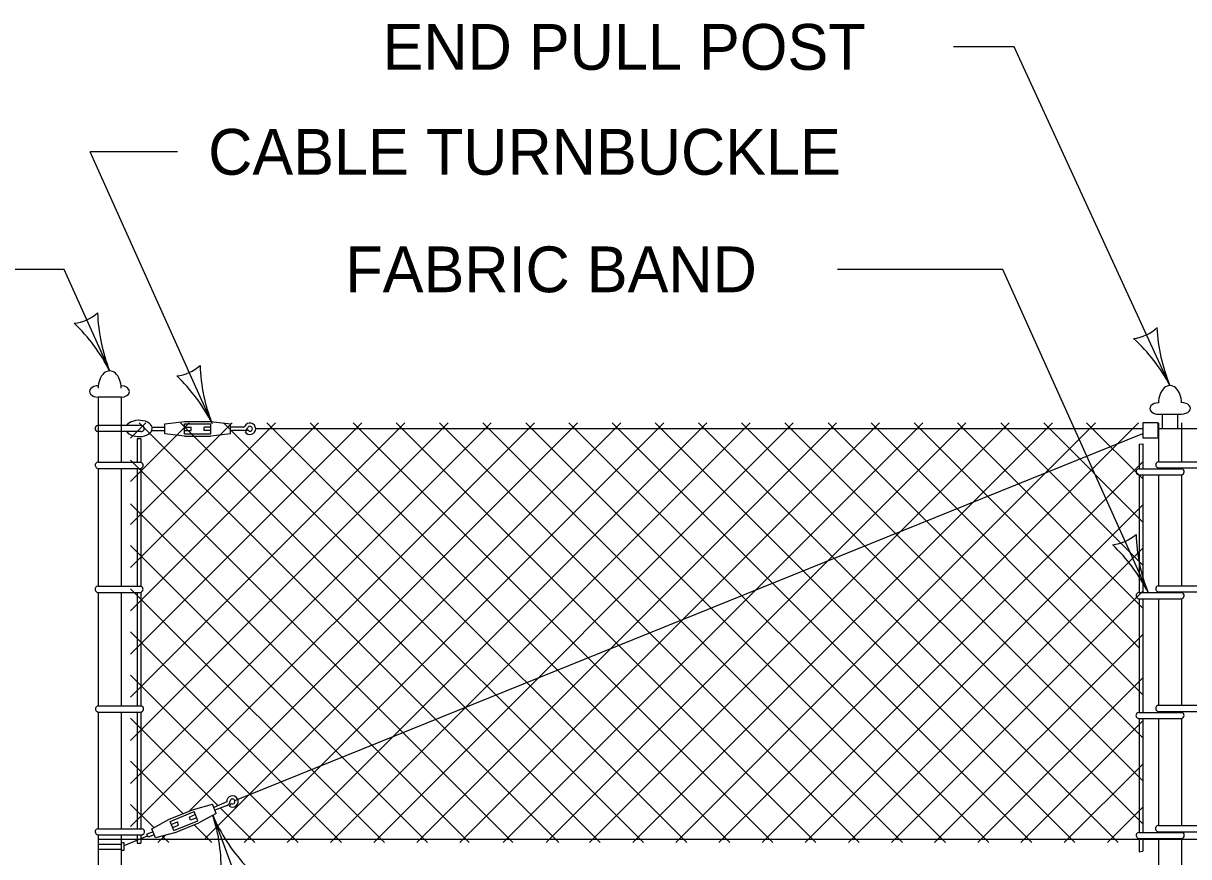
# Model space of a CAD drawing. Extents: x 49973.1 to 50021, y 49987.6 to 50015.4.
# Drawn here: x 50000.776 to 50002.303, y 49992.418 to 49993.51 of the extents above; entities that cross this region are included whole.
import ezdxf

# ---------------------------------------------------------------- set-up
doc = ezdxf.new("R2010")
doc.units = 0
for name, color, linetype in [('Level 1', 7, 'Continuous'), ('Level 2', 7, 'Continuous'), ('Level 3', 7, 'Continuous')]:
    doc.layers.add(name, color=color, linetype=linetype)

msp = doc.modelspace()

# ---------------------------------------------------------------- linework, layer by layer
at = {"layer": 'Level 1'}
for p, q in [((50000.9037, 49993.0204), (50000.8737, 49993.0204)), ((50000.8737, 49993.0204), (50000.8737, 49992.935)), ((50000.9037, 49993.0204), (50000.9037, 49992.935)), ((50000.9611, 49992.9853), (50000.9869, 49992.9885)), ((50000.9869, 49992.9885), (50001.0211, 49992.9885)), ((50001.0211, 49992.9885), (50001.0469, 49992.9853)), ((50002.2635, 49992.9979), (50002.2935, 49992.9982)), ((50002.2685, 49992.9792), (50002.2685, 49992.9979)), ((50002.2886, 49992.9792), (50002.2886, 49992.9977)), ((50002.2934, 49992.9867), (50002.2934, 49992.9357)), ((50000.9297, 49992.9833), (50000.8727, 49992.9833)), ((50000.9297, 49992.9752), (50000.8728, 49992.9752)), ((50000.9162, 49992.6837), (50001.2191, 49992.9866)), ((50000.9162, 49992.5139), (50001.3889, 49992.9866)), ((50000.9162, 49992.6271), (50001.2757, 49992.9866)), ((50000.9162, 49992.5705), (50001.3323, 49992.9866)), ((50000.9162, 49992.4575), (50001.4453, 49992.9866)), ((50000.9162, 49992.9099), (50000.9929, 49992.9866)), ((50000.9162, 49992.7969), (50001.1059, 49992.9866)), ((50000.9162, 49992.8535), (50001.0493, 49992.9866)), ((50000.9162, 49992.9665), (50000.9363, 49992.9866)), ((50000.9162, 49992.7403), (50001.1625, 49992.9866)), ((50000.9274, 49992.9866), (50001.4774, 49992.4366)), ((50000.9441, 49992.981), (50000.9611, 49992.981)), ((50000.9441, 49992.9767), (50000.9611, 49992.9767)), ((50000.9611, 49992.9724), (50000.9611, 49992.9853)), ((50000.9869, 49992.9692), (50000.9611, 49992.9724)), ((50000.9816, 49992.9866), (50001.5316, 49992.4366)), ((50000.9869, 49992.9853), (50001.0211, 49992.9853)), ((50000.9869, 49992.9724), (50000.9869, 49992.9853)), ((50000.9869, 49992.981), (50000.9954, 49992.981)), ((50000.9869, 49992.9767), (50000.9954, 49992.9767)), ((50000.9869, 49992.9724), (50001.0211, 49992.9724)), ((50000.9934, 49992.4781), (50001.5019, 49992.9866)), ((50000.9954, 49992.9767), (50000.9954, 49992.981)), ((50001.0126, 49992.9767), (50001.0126, 49992.981)), ((50001.0211, 49992.981), (50001.0126, 49992.981)), ((50001.0211, 49992.9767), (50001.0126, 49992.9767)), ((50001.0211, 49992.9724), (50001.0211, 49992.9853)), ((50001.0469, 49992.9724), (50001.0211, 49992.9692)), ((50001.0381, 49992.9866), (50001.1643, 49992.8604)), ((50001.0469, 49992.9724), (50001.0469, 49992.9853)), ((50001.064, 49992.981), (50001.0469, 49992.981)), ((50001.064, 49992.9767), (50001.0469, 49992.9767)), ((50001.0527, 49992.4917), (50002.2427, 49992.9725)), ((50001.0651, 49992.4366), (50001.6151, 49992.9866)), ((50001.0699, 49992.9772), (50001.0662, 49992.9751)), ((50001.0709, 49992.499), (50001.5585, 49992.9866)), ((50001.0801, 49992.9792), (50002.2427, 49992.9792)), ((50001.0948, 49992.9866), (50001.2188, 49992.8627)), ((50001.1215, 49992.4366), (50001.6715, 49992.9866)), ((50001.1514, 49992.9866), (50001.7014, 49992.4366)), ((50001.1781, 49992.4366), (50001.7281, 49992.9866)), ((50001.2079, 49992.9866), (50001.7579, 49992.4366)), ((50001.2347, 49992.4366), (50001.7847, 49992.9866)), ((50001.2643, 49992.9866), (50001.8143, 49992.4366)), ((50001.2913, 49992.4366), (50001.8413, 49992.9866)), ((50001.3209, 49992.9866), (50001.8709, 49992.4366)), ((50001.8977, 49992.9866), (50001.3477, 49992.4366)), ((50001.3776, 49992.9866), (50001.9277, 49992.4366)), ((50001.9543, 49992.9866), (50001.4043, 49992.4366)), ((50001.4342, 49992.9866), (50001.9843, 49992.4366)), ((50002.011, 49992.9866), (50001.4606, 49992.4366)), ((50001.4907, 49992.9866), (50002.041, 49992.4366)), ((50002.0675, 49992.9866), (50001.5175, 49992.4366)), ((50001.5473, 49992.9866), (50002.0973, 49992.4366)), ((50002.1243, 49992.9866), (50001.5743, 49992.4366)), ((50001.6037, 49992.9866), (50002.1537, 49992.4366)), ((50002.1807, 49992.9866), (50001.6307, 49992.4366)), ((50001.6605, 49992.9866), (50002.2105, 49992.4366)), ((50002.2373, 49992.9866), (50001.687, 49992.4366)), ((50001.717, 49992.9866), (50002.2428, 49992.4612)), ((50001.7737, 49992.9866), (50002.2428, 49992.5175)), ((50001.8303, 49992.9866), (50002.2428, 49992.5741)), ((50002.2428, 49992.6304), (50001.8867, 49992.9866)), ((50002.2378, 49992.692), (50001.9433, 49992.9866)), ((50002.2428, 49992.7436), (50001.9999, 49992.9866)), ((50002.2428, 49992.8), (50002.0565, 49992.9866)), ((50002.2428, 49992.8566), (50002.1129, 49992.9866)), ((50002.2427, 49992.9134), (50002.1689, 49992.9866)), ((50002.2633, 49992.9792), (50002.8201, 49992.9792)), ((50002.2634, 49992.9864), (50002.2634, 49992.9357)), ((50000.9247, 49992.9656), (50000.9247, 49992.935)), ((50000.9297, 49992.9656), (50000.9247, 49992.9656)), ((50000.9297, 49992.9656), (50000.9297, 49992.935)), ((50000.9869, 49992.9692), (50001.0211, 49992.9692)), ((50002.2378, 49992.9587), (50002.2428, 49992.9591)), ((50002.2378, 49992.9587), (50002.2378, 49992.9266)), ((50002.2428, 49992.9591), (50002.2428, 49992.9266)), ((50000.8736, 49992.935), (50000.9298, 49992.935)), ((50000.8736, 49992.9269), (50000.9296, 49992.9269)), ((50000.8737, 49992.9269), (50000.8737, 49992.7725)), ((50000.9037, 49992.9269), (50000.9037, 49992.7725)), ((50000.9162, 49992.9376), (50001.4172, 49992.4366)), ((50000.9247, 49992.9269), (50000.9247, 49992.7725)), ((50000.9297, 49992.9271), (50000.9297, 49992.7725)), ((50002.2428, 49992.9356), (50001.7437, 49992.4366)), ((50002.2379, 49992.9266), (50002.2941, 49992.9266)), ((50002.2637, 49992.9357), (50002.3199, 49992.9357)), ((50002.2637, 49992.9276), (50002.3197, 49992.9276)), ((50002.2378, 49992.9185), (50002.2378, 49992.7642)), ((50002.2379, 49992.9185), (50002.2939, 49992.9185)), ((50002.2428, 49992.9185), (50002.2428, 49992.7642)), ((50002.2634, 49992.9185), (50002.2634, 49992.7731)), ((50002.2934, 49992.9185), (50002.2934, 49992.7731)), ((50000.9162, 49992.8804), (50001.36, 49992.4366)), ((50002.2428, 49992.8791), (50001.8003, 49992.4366)), ((50001.1643, 49992.8604), (50001.5884, 49992.4366)), ((50001.2187, 49992.8626), (50001.645, 49992.4366)), ((50000.9162, 49992.8259), (50001.3054, 49992.4366)), ((50002.2428, 49992.8224), (50001.8569, 49992.4366)), ((50002.2635, 49992.7731), (50002.3197, 49992.7731)), ((50000.8734, 49992.7725), (50000.9296, 49992.7725)), ((50000.8734, 49992.7644), (50000.9294, 49992.7644)), ((50000.8737, 49992.7644), (50000.8737, 49992.649)), ((50000.9037, 49992.7644), (50000.9037, 49992.649)), ((50000.9162, 49992.7693), (50001.2489, 49992.4366)), ((50000.9247, 49992.7644), (50000.9247, 49992.641)), ((50000.9297, 49992.7644), (50000.9297, 49992.6488)), ((50002.2428, 49992.7659), (50001.9135, 49992.4366)), ((50002.2379, 49992.7642), (50002.2941, 49992.7642)), ((50002.2635, 49992.765), (50002.3195, 49992.765)), ((50002.2378, 49992.7561), (50002.2378, 49992.6072)), ((50002.2379, 49992.7561), (50002.2939, 49992.7561)), ((50002.2428, 49992.7561), (50002.2428, 49992.6072)), ((50002.2634, 49992.7561), (50002.2634, 49992.6165)), ((50002.2934, 49992.7561), (50002.2934, 49992.6165)), ((50000.9162, 49992.7127), (50001.1924, 49992.4366)), ((50002.2428, 49992.7095), (50001.9699, 49992.4366)), ((50000.9162, 49992.6561), (50000.9306, 49992.6417)), ((50002.2428, 49992.6527), (50002.0265, 49992.4366)), ((50000.8737, 49992.649), (50000.8737, 49992.6157)), ((50000.9037, 49992.649), (50000.9037, 49992.6157)), ((50000.9247, 49992.641), (50000.9247, 49992.6157)), ((50000.9297, 49992.6488), (50000.9297, 49992.6157)), ((50000.9306, 49992.6417), (50001.0727, 49992.4998)), ((50000.8737, 49992.6076), (50000.8737, 49992.4547)), ((50000.8739, 49992.6157), (50000.9302, 49992.6157)), ((50000.8743, 49992.6076), (50000.9288, 49992.6076)), ((50000.9037, 49992.6076), (50000.9037, 49992.4547)), ((50000.9247, 49992.6076), (50000.9247, 49992.4547)), ((50000.9297, 49992.6077), (50000.9297, 49992.4547)), ((50002.2377, 49992.6072), (50002.2939, 49992.6072)), ((50002.2635, 49992.6165), (50002.3197, 49992.6165)), ((50002.2635, 49992.6084), (50002.3195, 49992.6084)), ((50000.9162, 49992.5995), (50001.0306, 49992.4851)), ((50002.2428, 49992.5963), (50002.0831, 49992.4366)), ((50002.2377, 49992.5991), (50002.2937, 49992.5991)), ((50002.2378, 49992.5991), (50002.2378, 49992.4499)), ((50002.2428, 49992.5991), (50002.2428, 49992.4499)), ((50002.2634, 49992.5991), (50002.2634, 49992.4589)), ((50002.2934, 49992.5991), (50002.2934, 49992.4589)), ((50000.9162, 49992.5431), (50000.9847, 49992.4746)), ((50002.2428, 49992.5393), (50002.1397, 49992.4366)), ((50001.014, 49992.4421), (50001.0709, 49992.499)), ((50001.0727, 49992.4997), (50001.1358, 49992.4366)), ((50000.9162, 49992.4865), (50000.9467, 49992.4562)), ((50000.9984, 49992.4801), (50001.0234, 49992.4868)), ((50001.0282, 49992.4749), (50001.0234, 49992.4868)), ((50001.0423, 49992.4898), (50001.025, 49992.4828)), ((50001.0425, 49992.4853), (50001.0266, 49992.4789)), ((50001.0478, 49992.488), (50001.0452, 49992.4846)), ((50002.2428, 49992.4831), (50002.1963, 49992.4366)), ((50000.9666, 49992.4673), (50000.9984, 49992.4801)), ((50000.9678, 49992.4643), (50000.9996, 49992.4772)), ((50001.0012, 49992.4732), (50000.9932, 49992.47)), ((50000.9948, 49992.466), (50000.9932, 49992.47)), ((50001.0028, 49992.4692), (50000.9948, 49992.466)), ((50001.0044, 49992.4652), (50000.9996, 49992.4772)), ((50001.0282, 49992.4749), (50001.0056, 49992.4623)), ((50001.0339, 49992.4818), (50001.0789, 49992.4367)), ((50000.8739, 49992.4547), (50000.9315, 49992.4547)), ((50000.9439, 49992.4547), (50000.9666, 49992.4673)), ((50000.9488, 49992.4428), (50000.9439, 49992.4547)), ((50000.9726, 49992.4524), (50000.9678, 49992.4643)), ((50000.9694, 49992.4603), (50000.9774, 49992.4636)), ((50000.971, 49992.4564), (50000.979, 49992.4596)), ((50000.9726, 49992.4524), (50001.0044, 49992.4652)), ((50000.9738, 49992.4494), (50001.0056, 49992.4623)), ((50000.979, 49992.4596), (50000.9774, 49992.4636)), ((50000.9995, 49992.4598), (50001.0227, 49992.4366)), ((50002.2631, 49992.4589), (50002.3191, 49992.4589)), ((50000.8737, 49992.4466), (50000.8737, 49991.9918)), ((50000.8737, 49992.4411), (50002.8201, 49992.4411)), ((50000.874, 49992.4466), (50000.9301, 49992.4466)), ((50000.9037, 49992.4466), (50000.9037, 49991.9918)), ((50000.9075, 49992.433), (50000.9384, 49992.4455)), ((50000.9247, 49992.4466), (50000.9247, 49992.4357)), ((50000.9297, 49992.4466), (50000.9297, 49992.4357)), ((50000.9455, 49992.4507), (50000.9376, 49992.4475)), ((50000.9392, 49992.4435), (50000.9376, 49992.4475)), ((50000.9471, 49992.4467), (50000.9392, 49992.4435)), ((50000.9738, 49992.4494), (50000.9488, 49992.4428)), ((50000.9519, 49992.4366), (50000.9614, 49992.4461)), ((50000.9576, 49992.4451), (50000.9661, 49992.4366)), ((50002.2378, 49992.4418), (50002.2378, 49992.4244)), ((50002.238, 49992.4499), (50002.2942, 49992.4499)), ((50002.238, 49992.4418), (50002.294, 49992.4418)), ((50002.2428, 49992.4418), (50002.2428, 49992.4252)), ((50002.2631, 49992.4508), (50002.3191, 49992.4508)), ((50002.2634, 49992.4418), (50002.2634, 49991.9918)), ((50002.2934, 49992.4418), (50002.2934, 49991.9918)), ((50000.8736, 49992.4347), (50000.9037, 49992.4347)), ((50000.8738, 49992.4278), (50000.9037, 49992.4278)), ((50000.9247, 49992.4357), (50000.9297, 49992.4357)), ((50002.2378, 49992.4244), (50002.2428, 49992.4252))]:
    msp.add_line(p, q, dxfattribs=at)
for points in [[(50002.263, 49992.967), (50002.263, 49992.9866), (50002.2427, 49992.9866), (50002.2427, 49992.967)], [(50000.9037, 49992.4363), (50000.9037, 49992.4267), (50000.9075, 49992.4267), (50000.9075, 49992.4363)]]:
    msp.add_lwpolyline(points, close=True, dxfattribs=at)
for centre, radius, start, end in [((50000.8737, 49992.9793), 0.00417, 104.8473, 257.4184), ((50000.9298, 49992.9792), 0.00405, 269.3348, 90.4595), ((50001.064, 49992.9831), 0.00214, 270, 333.6122), ((50001.064, 49992.9831), 0.00642, 270, 333.6122), ((50001.0726, 49992.9789), 0.00749, 210.935, 153.6122), ((50001.0726, 49992.9789), 0.00321, 210.2657, 153.6122), ((50000.8738, 49992.931), 0.00405, 87.9212, 274.9002), ((50000.9285, 49992.9311), 0.00417, 282.5816, 72.0167), ((50002.2381, 49992.9226), 0.00405, 87.9212, 274.9002), ((50002.2639, 49992.9317), 0.00405, 87.9212, 274.9002), ((50002.2928, 49992.9227), 0.00417, 282.5816, 72.0167), ((50002.2637, 49992.7691), 0.00405, 87.9212, 274.9002), ((50000.8736, 49992.7685), 0.00405, 87.9212, 274.9002), ((50000.9283, 49992.7686), 0.00417, 282.5816, 72.0167), ((50002.2381, 49992.7602), 0.00405, 87.9212, 274.9002), ((50002.2928, 49992.7603), 0.00417, 282.5816, 72.0167), ((50000.8741, 49992.6117), 0.00405, 87.9212, 273.176), ((50000.9288, 49992.6118), 0.00417, 270.4471, 70.4979), ((50002.2379, 49992.6032), 0.00405, 87.9212, 274.9002), ((50002.2637, 49992.6125), 0.00405, 87.9212, 274.9002), ((50002.2926, 49992.6033), 0.00417, 282.5816, 72.0167), ((50001.0497, 49992.4905), 0.00749, 232.9481, 185.4116), ((50001.0401, 49992.4912), 0.00642, 292.0132, 355.6254), ((50001.0497, 49992.4905), 0.00321, 232.2789, 175.6254), ((50000.8738, 49992.4507), 0.00405, 87.9212, 273.176), ((50000.9301, 49992.4508), 0.00417, 270.4471, 70.4979), ((50002.2633, 49992.4549), 0.00405, 87.9212, 274.9002), ((50002.2382, 49992.4459), 0.00405, 87.9212, 274.9002), ((50002.2929, 49992.446), 0.00417, 282.5816, 72.0167)]:
    msp.add_arc(centre, radius, start, end, dxfattribs=at)
for centre, major_axis, ratio, start_param, end_param in [((50000.8887, 49993.0321), (0, -0.0226), 0.66398, 1.570796, 4.712389), ((50000.8737, 49993.0278), (0.0115, 0.0001), 0.649749, 1.548884, 4.712389), ((50000.9032, 49993.0278), (0.0115, -0.0001), 0.649749, 4.712389, 7.82351), ((50002.2784, 49993.0128), (0, -0.0226), 0.66398, 1.570796, 4.712389), ((50002.2635, 49993.0054), (0.0115, 0.0001), 0.649749, 1.570796, 4.712389), ((50002.2936, 49993.0057), (0.0115, -0.0001), 0.649749, 4.712389, 7.853982), ((50000.9271, 49992.9793), (0.0175, 0.0001), 0.610393, 4.569027, 9.026485), ((50000.9271, 49992.9793), (0.0175, 0.0001), 0.610393, 3.521347, 4.569027)]:
    msp.add_ellipse(centre, major_axis=major_axis, ratio=ratio, start_param=start_param, end_param=end_param, dxfattribs=at)
at = {"layer": 'Level 3'}
for p, q in [((50002.0742, 49993.4793), (50001.9946, 49993.4793)), ((50002.2784, 49993.0354), (50002.0742, 49993.4793)), ((50000.9778, 49993.3418), (50000.8633, 49993.3418)), ((50001.0231, 49992.9857), (50000.8633, 49993.3418)), ((50000.829, 49993.1878), (50000.7321, 49993.1878)), ((50000.8887, 49993.0547), (50000.829, 49993.1878)), ((50002.0595, 49993.1878), (50001.8427, 49993.1878)), ((50002.2497, 49992.7642), (50002.0595, 49993.1878)), ((50001.0239, 49992.4725), (50001.102, 49992.2622))]:
    msp.add_line(p, q, dxfattribs=at)
for centre, radius, start, end in [((50000.8362, 49993.1716), 0.0548, 276.308, 312.0304), ((50001.0951, 49993.1373), 0.2223, 181.6252, 201.8087), ((50000.6811, 49992.9489), 0.233, 26.9965, 46.2464), ((50002.2238, 49993.1514), 0.0548, 277.3534, 313.0758), ((50002.4938, 49993.1242), 0.233, 183.1374, 202.3873), ((50002.0813, 49992.9325), 0.2223, 27.5751, 47.7586), ((50000.9706, 49993.1026), 0.0548, 276.308, 312.0304), ((50000.8155, 49992.8799), 0.233, 26.9965, 46.2464), ((50001.2295, 49993.0682), 0.2223, 181.6252, 201.8087), ((50002.1973, 49992.8813), 0.0548, 276.2488, 311.9712), ((50002.4562, 49992.8466), 0.2223, 181.566, 201.7495), ((50002.042, 49992.6587), 0.233, 26.9373, 46.1872), ((50000.8125, 49992.4037), 0.2223, 357.8356, 18.0191), ((50001.238, 49992.5643), 0.233, 203.2069, 222.4568)]:
    msp.add_arc(centre, radius, start, end, dxfattribs=at)

# ---------------------------------------------------------------- texts
at = {"layer": 'Level 2'}
msp.add_text('END PULL POST', height=0.06, rotation=360, dxfattribs=at).set_placement((50001.2464, 49993.4493))
for s, p in [('CABLE TURNBUCKLE', (50001.0178, 49993.3118)), ('FABRIC BAND', (50001.1975, 49993.1578))]:
    msp.add_text(s, height=0.06, dxfattribs=at).set_placement(p)

doc.saveas('drawing.dxf')
